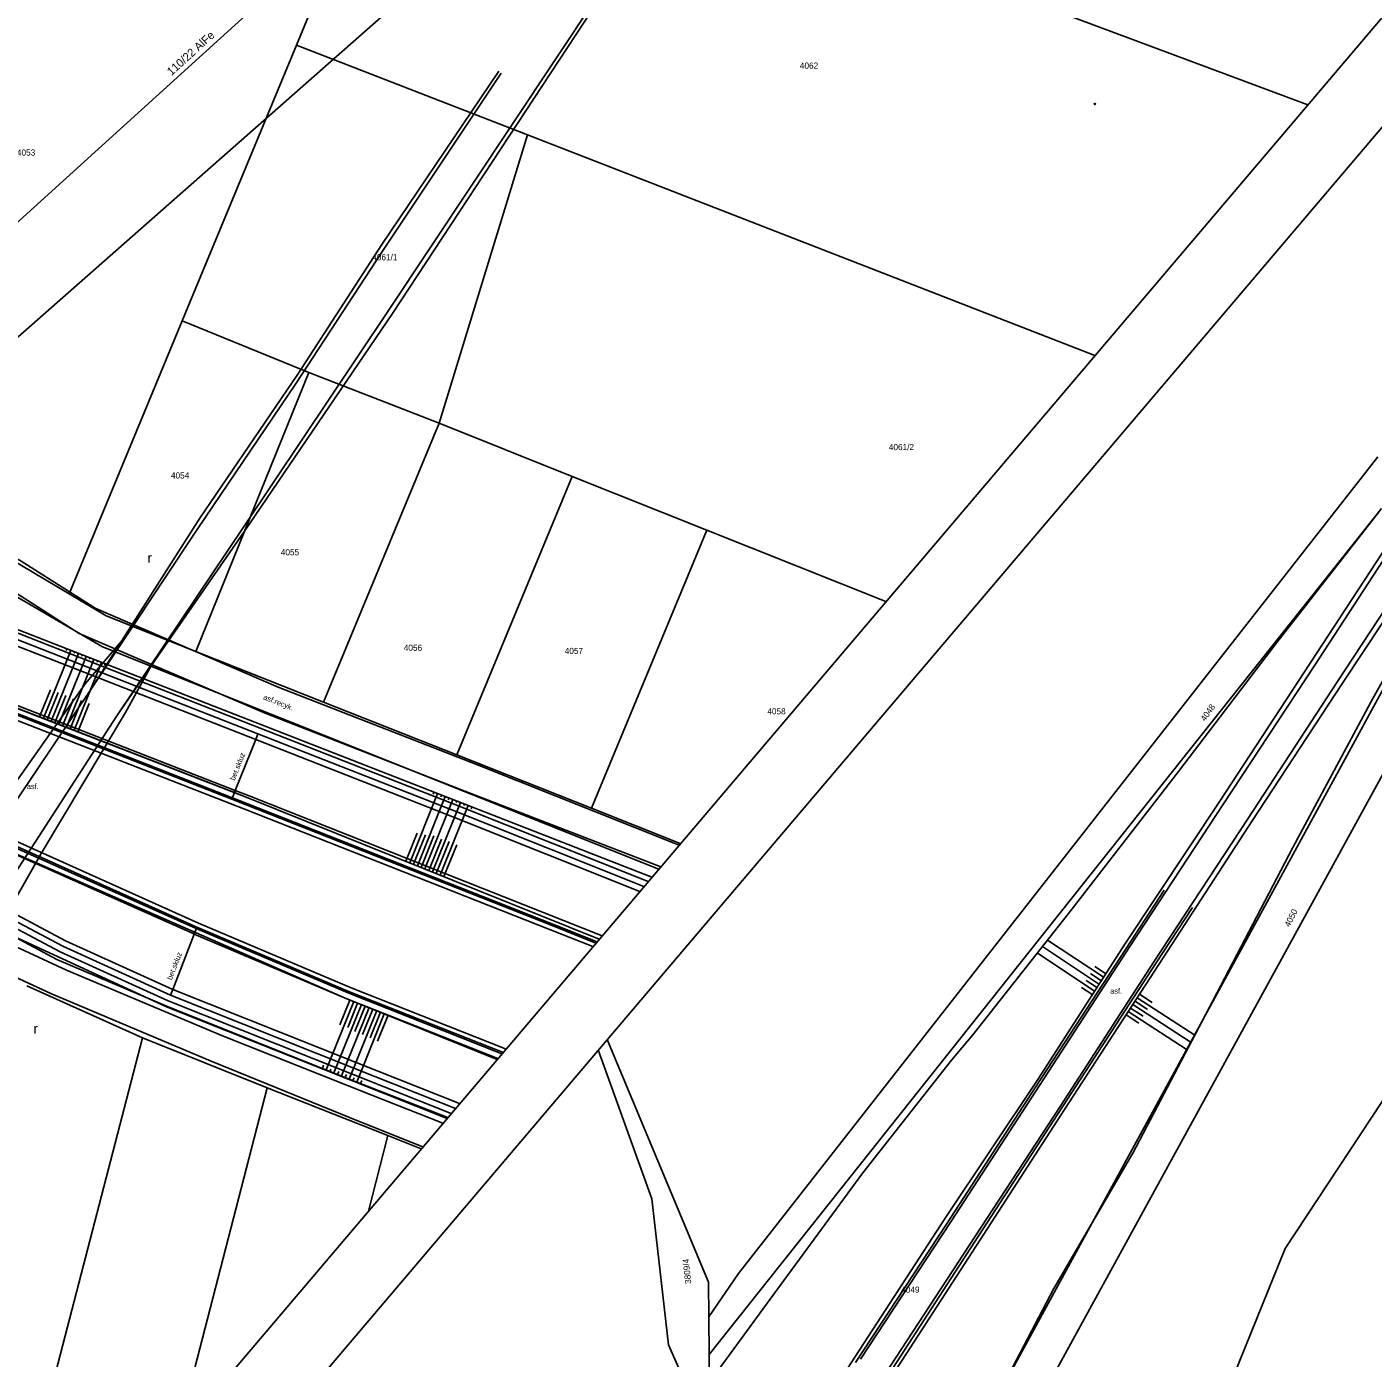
# Model space of a CAD drawing. Extents: x -540150 to -533593, y -1185082 to -1180066.
# Drawn here: x -535913.7 to -535749.9, y -1182253.5 to -1182091.5 of the extents above; entities that cross this region are included whole.
import ezdxf

# ---------------------------------------------------------------- set-up
doc = ezdxf.new("R2010")
doc.units = 0
for name, color, linetype in [('KN_HRAN_PARCEL', 7, 'Continuous'), ('KN_PARC_Č', 7, 'Continuous'), ('KN_VKP_HRAN_', 7, 'Continuous'), ('rámeček', 7, 'Continuous'), ('Vrstva 1', 7, 'Continuous'), ('Vrstva 10', 7, 'Continuous'), ('Vrstva 11', 7, 'Continuous'), ('Vrstva 14', 7, 'Continuous'), ('Vrstva 15', 7, 'Continuous'), ('Vrstva 2', 7, 'Continuous'), ('Vrstva 20', 7, 'Continuous'), ('Vrstva 36', 7, 'Continuous'), ('Vrstva 40', 7, 'Continuous'), ('Vrstva 7', 7, 'Continuous'), ('Vrstva 9', 7, 'Continuous')]:
    doc.layers.add(name, color=color, linetype=linetype)

msp = doc.modelspace()

# ---------------------------------------------------------------- linework, layer by layer
at = {"layer": 'KN_HRAN_PARCEL'}
for p, q in [((-535880.91, -1182093.7), (-535870.92, -1182069.58)), ((-535757.83, -1182100.96), (-535840, -1182070.27)), ((-535894.81, -1182127.25), (-535880.91, -1182093.7)), ((-535880.91, -1182093.7), (-535852.81, -1182104.62)), ((-535863.54, -1182139.72), (-535852.81, -1182104.62)), ((-535852.81, -1182104.62), (-535783.74, -1182131.47)), ((-535908.58, -1182160.48), (-535894.81, -1182127.25)), ((-535879.39, -1182133.54), (-535894.81, -1182127.25)), ((-535893.16, -1182167.48), (-535879.39, -1182133.54)), ((-535863.54, -1182139.72), (-535879.39, -1182133.54)), ((-535877.61, -1182173.66), (-535863.54, -1182139.72)), ((-535847.36, -1182146.19), (-535863.54, -1182139.72)), ((-535749.31, -1182143.79), (-535827.09, -1182243.2)), ((-535933.35, -1182145.76), (-535908.58, -1182160.48)), ((-535861.39, -1182180.09), (-535847.36, -1182146.19)), ((-535830.97, -1182152.73), (-535847.36, -1182146.19)), ((-535904.51, -1182166.94), (-535936.09, -1182148.54)), ((-535748.84, -1182150.09), (-535830.7, -1182253.04)), ((-535830.97, -1182152.73), (-535845.01, -1182186.58)), ((-535809.18, -1182161.43), (-535830.97, -1182152.73)), ((-535817.24, -1182297.91), (-535739.45, -1182155.18)), ((-535815.5, -1182304.28), (-535735.44, -1182158.26)), ((-535908.58, -1182160.48), (-535904.09, -1182163.15)), ((-535904.09, -1182163.15), (-535893.16, -1182167.48)), ((-535836.82, -1182193.98), (-535904.51, -1182166.94)), ((-535893.16, -1182167.48), (-535877.61, -1182173.66)), ((-535877.61, -1182173.66), (-535861.39, -1182180.09)), ((-535861.39, -1182180.09), (-535845.01, -1182186.58)), ((-535845.01, -1182186.58), (-535834.19, -1182190.88)), ((-535917.52, -1182201.14), (-535896.74, -1182210.76)), ((-535899.65, -1182214.53), (-535913.75, -1182208.2)), ((-535896.74, -1182210.76), (-535862.59, -1182224.33)), ((-535919.62, -1182291.48), (-535899.65, -1182214.53)), ((-535884.49, -1182220.59), (-535899.65, -1182214.53)), ((-535830.78, -1182244.25), (-535843.1, -1182214.72)), ((-535837.65, -1182234.13), (-535844.18, -1182215.99)), ((-535745.14, -1182216.75), (-535760.55, -1182240.16)), ((-535895.44, -1182263.01), (-535884.49, -1182220.59)), ((-535869.78, -1182226.4), (-535884.49, -1182220.59)), ((-535872.16, -1182235.6), (-535869.78, -1182226.4)), ((-535865.72, -1182228.01), (-535869.78, -1182226.4)), ((-535835.64, -1182251.88), (-535837.65, -1182234.13)), ((-535760.55, -1182240.16), (-535789.6, -1182311.72)), ((-535827.09, -1182243.2), (-535830.74, -1182248.49)), ((-535830.74, -1182248.49), (-535830.78, -1182244.25)), ((-535830.74, -1182248.49), (-535830.7, -1182253.04)), ((-535832.59, -1182258.77), (-535835.64, -1182251.88)), ((-535830.7, -1182253.04), (-535830.67, -1182256.16))]:
    msp.add_line(p, q, dxfattribs=at)
at = {"layer": 'KN_VKP_HRAN_'}
for p, q in [((-535925.53, -1182170.33), (-535886.82, -1182185.29)), ((-535886.82, -1182185.29), (-535844.06, -1182202.5)), ((-535874.78, -1182209.78), (-535919.56, -1182190.15)), ((-535856.5, -1182217.16), (-535874.78, -1182209.78))]:
    msp.add_line(p, q, dxfattribs=at)
at = {"layer": 'rámeček'}
msp.add_lwpolyline([(-536738.71, -1183256.04), (-536957.47, -1183070.27), (-535604.64, -1181477.18), (-535385.87, -1181662.95)], close=True, dxfattribs=at)
msp.add_lwpolyline([(-535379.29, -1181668.54), (-536732.12, -1183261.63), (-536513.36, -1183447.4), (-535160.52, -1181854.31)], dxfattribs=at)
at = {"layer": 'Vrstva 1'}
for points in [[(-535558.37, -1181516.47), (-535557.88, -1181544.08), (-535587.84, -1181626.35), (-535619.52, -1181709.12), (-535651.77, -1181794.03), (-535681.12, -1181869.54), (-535710.09, -1181945.05), (-535783.95, -1182011.48), (-535866.19, -1182086.36), (-535938.34, -1182149.87), (-536013.11, -1182218.39), (-536091.77, -1182289.3), (-536171.39, -1182361.64), (-536250.64, -1182434.05), (-536331.09, -1182507.05), (-536410.34, -1182579.17), (-536496.48, -1182657.64), (-536561.1, -1182716.88), (-536627.07, -1182777.54), (-536686.64, -1182832.24), (-536719.16, -1182861.03)], [(-536097.51, -1182281.3), (-536020.22, -1182211.02), (-535949.21, -1182146.34), (-535873.11, -1182077.36)]]:
    msp.add_lwpolyline(points, dxfattribs=at)
at = {"layer": 'Vrstva 10'}
for p, q in [((-535757.06, -1182169.28), (-535746.08, -1182152.46)), ((-535743.23, -1182154.4), (-535754.19, -1182171.15)), ((-535768.08, -1182186.05), (-535757.06, -1182169.28)), ((-535754.19, -1182171.15), (-535765.12, -1182187.88)), ((-535924.54, -1182172.12), (-535887.32, -1182186.63)), ((-535892.82, -1182200.55), (-535929.24, -1182184.22)), ((-535887.32, -1182186.63), (-535850, -1182201.36)), ((-535779.49, -1182203.42), (-535768.08, -1182186.05)), ((-535765.12, -1182187.88), (-535776.54, -1182205.28)), ((-535874.24, -1182208.42), (-535892.82, -1182200.55)), ((-535850, -1182201.36), (-535844.83, -1182203.42)), ((-535790.4, -1182220.19), (-535779.49, -1182203.42)), ((-535776.54, -1182205.28), (-535787.87, -1182222.75)), ((-535855.68, -1182215.77), (-535874.24, -1182208.42)), ((-535855.41, -1182215.88), (-535855.68, -1182215.77)), ((-535801.27, -1182236.9), (-535790.4, -1182220.19)), ((-535787.87, -1182222.75), (-535798.34, -1182238.74)), ((-535812.27, -1182253.62), (-535801.27, -1182236.9)), ((-535798.34, -1182238.74), (-535809.3, -1182255.5))]:
    msp.add_line(p, q, dxfattribs=at)
at = {"layer": 'Vrstva 11'}
for p, q in [((-535930.05, -1182159.33), (-535908.2, -1182167.86)), ((-535930.59, -1182160.73), (-535908.75, -1182169.25)), ((-535883.13, -1182171.82), (-535905.33, -1182162.26)), ((-535907.37, -1182165.29), (-535884.74, -1182175.02)), ((-535908.2, -1182167.86), (-535885.32, -1182176.81)), ((-535908.75, -1182169.25), (-535885.87, -1182178.21)), ((-535858.89, -1182181.3), (-535883.13, -1182171.82)), ((-535884.74, -1182175.02), (-535860.43, -1182184.51)), ((-535885.32, -1182176.81), (-535861.12, -1182186.32)), ((-535885.87, -1182178.21), (-535861.67, -1182187.71)), ((-535834.94, -1182190.82), (-535858.89, -1182181.3)), ((-535893.04, -1182201.03), (-535929.51, -1182184.74)), ((-535860.43, -1182184.51), (-535836.58, -1182193.7)), ((-535849.8, -1182200.86), (-535887.04, -1182186.17)), ((-535861.12, -1182186.32), (-535838.11, -1182195.5)), ((-535861.67, -1182187.71), (-535839.13, -1182196.71)), ((-535834.33, -1182191.05), (-535834.94, -1182190.82)), ((-535920.59, -1182196.58), (-535909.02, -1182202.71)), ((-535908.91, -1182206.27), (-535927.03, -1182197.88)), ((-535921.31, -1182197.9), (-535909.68, -1182204.06)), ((-535928.67, -1182200.79), (-535910.74, -1182209.18)), ((-535909.02, -1182202.71), (-535895.96, -1182208.62)), ((-535909.68, -1182204.06), (-535896.55, -1182210)), ((-535889.9, -1182214.26), (-535908.91, -1182206.27)), ((-535895.96, -1182208.62), (-535873.65, -1182217.52)), ((-535910.74, -1182209.18), (-535891.28, -1182217.34)), ((-535896.55, -1182210), (-535874.21, -1182218.91)), ((-535855.83, -1182216.28), (-535874.46, -1182208.92)), ((-535871.73, -1182221.51), (-535889.9, -1182214.26)), ((-535891.28, -1182217.34), (-535873.35, -1182224.68)), ((-535873.65, -1182217.52), (-535861.06, -1182222.52)), ((-535874.21, -1182218.91), (-535862.08, -1182223.73)), ((-535863.08, -1182224.91), (-535871.73, -1182221.51)), ((-535873.35, -1182224.68), (-535865.53, -1182227.79))]:
    msp.add_line(p, q, dxfattribs=at)
for points in [[(-535905.33, -1182162.26), (-535914.43, -1182156.5), (-535923.75, -1182151.09), (-535933.26, -1182146.02), (-535940, -1182142.69)], [(-535907.37, -1182165.29), (-535916.21, -1182159.61), (-535925.26, -1182154.27), (-535934.5, -1182149.28), (-535941.27, -1182145.92)], [(-535887.04, -1182186.17), (-535888.79, -1182185.48), (-535924.46, -1182171.53)], [(-535874.46, -1182208.92), (-535893.03, -1182201.03), (-535893.04, -1182201.03)], [(-535844.47, -1182202.99), (-535849.8, -1182200.86)], [(-535855.77, -1182216.3), (-535855.83, -1182216.28)]]:
    msp.add_lwpolyline(points, dxfattribs=at)
at = {"layer": 'Vrstva 14'}
for p, q in [((-535869.21, -1182126.34), (-535837.2, -1182077.66)), ((-535837.91, -1182078.12), (-535869.78, -1182126.11)), ((-535856.28, -1182096.87), (-535870.52, -1182117.96)), ((-535870.44, -1182118.77), (-535856, -1182097.09)), ((-535870.52, -1182117.96), (-535880.74, -1182133.73)), ((-535881.05, -1182134.97), (-535870.44, -1182118.77)), ((-535887.33, -1182152.98), (-535869.21, -1182126.34)), ((-535869.78, -1182126.11), (-535887.29, -1182152.24)), ((-535892.92, -1182152.52), (-535881.05, -1182134.97)), ((-535880.74, -1182133.73), (-535892.68, -1182151.26)), ((-535749.07, -1182150.41), (-535761.57, -1182166.39)), ((-535905.95, -1182172.11), (-535892.92, -1182152.52)), ((-535887.29, -1182152.24), (-535902.79, -1182175.31)), ((-535757.53, -1182168.92), (-535746.52, -1182152.11)), ((-535742.66, -1182154.81), (-535753.67, -1182171.48)), ((-535750.13, -1182173.67), (-535740.48, -1182156.18)), ((-535930.32, -1182160.03), (-535908.48, -1182168.55)), ((-535902.22, -1182166.24), (-535906.63, -1182171.42)), ((-535761.57, -1182166.39), (-535773.56, -1182182.09)), ((-535908.48, -1182168.55), (-535885.6, -1182177.51)), ((-535901.71, -1182174.93), (-535898.6, -1182169.25)), ((-535768.53, -1182185.73), (-535757.53, -1182168.92)), ((-535906.63, -1182171.42), (-535918.43, -1182188.15)), ((-535917.15, -1182188.74), (-535905.95, -1182172.11)), ((-535753.67, -1182171.48), (-535764.58, -1182188.12)), ((-535759.62, -1182191.37), (-535750.13, -1182173.67)), ((-535902.79, -1182175.31), (-535913.18, -1182191.4)), ((-535911.97, -1182192.1), (-535901.71, -1182174.93)), ((-535885.6, -1182177.51), (-535861.39, -1182187.02)), ((-535773.56, -1182182.09), (-535786.49, -1182198.83)), ((-535929.86, -1182185.65), (-535893.41, -1182201.87)), ((-535888.79, -1182185.48), (-535888.46, -1182184.65)), ((-535888.46, -1182184.65), (-535888.37, -1182184.42)), ((-535779.99, -1182202.99), (-535768.53, -1182185.73)), ((-535861.39, -1182187.02), (-535838.62, -1182196.1)), ((-535764.58, -1182188.12), (-535775.94, -1182205.59)), ((-535913.18, -1182191.4), (-535924.1, -1182208.15)), ((-535921.92, -1182209.52), (-535911.97, -1182192.1)), ((-535769.37, -1182210.02), (-535759.62, -1182191.37)), ((-535920.95, -1182197.24), (-535909.35, -1182203.38)), ((-535910.09, -1182204.98), (-535921.81, -1182198.74)), ((-535786.49, -1182198.83), (-535798.6, -1182214.17)), ((-535893.36, -1182201.89), (-535893.03, -1182201.03)), ((-535909.35, -1182203.38), (-535896.26, -1182209.31)), ((-535790.69, -1182219.6), (-535779.99, -1182202.99)), ((-535896.82, -1182210.64), (-535910.09, -1182204.98)), ((-535775.94, -1182205.59), (-535787.41, -1182223.24)), ((-535896.26, -1182209.31), (-535873.93, -1182218.21)), ((-535874.78, -1182209.78), (-535856.41, -1182217.05)), ((-535779.1, -1182228.55), (-535769.37, -1182210.02)), ((-535874.48, -1182219.55), (-535896.82, -1182210.64)), ((-535798.6, -1182214.17), (-535801.17, -1182217.23)), ((-535873.93, -1182218.21), (-535861.57, -1182223.13)), ((-535801.17, -1182217.23), (-535811.98, -1182230.95)), ((-535862.49, -1182224.21), (-535874.48, -1182219.55)), ((-535801.96, -1182236.48), (-535790.69, -1182219.6)), ((-535787.41, -1182223.24), (-535797.7, -1182239.09)), ((-535788.73, -1182245.02), (-535779.1, -1182228.55)), ((-535811.98, -1182230.95), (-535822.95, -1182245.89)), ((-535811.98, -1182230.95), (-535822.95, -1182245.89)), ((-535812.86, -1182253.27), (-535801.96, -1182236.48)), ((-535797.7, -1182239.09), (-535808.62, -1182255.94)), ((-535822.95, -1182245.89), (-535833.31, -1182260.05)), ((-535798.05, -1182262.85), (-535788.73, -1182245.02)), ((-535823.28, -1182269.26), (-535812.86, -1182253.27)), ((-535823.28, -1182269.26), (-535812.86, -1182253.27))]:
    msp.add_line(p, q, dxfattribs=at)
for points in [[(-535892.68, -1182151.26), (-535902.22, -1182166.24), (-535905.95, -1182172.11)], [(-535902.79, -1182175.31), (-535898.6, -1182169.25), (-535887.33, -1182152.98)], [(-535961.3, -1182156.4), (-535933.14, -1182167.32), (-535888.46, -1182184.65), (-535886.82, -1182185.29)], [(-535929.14, -1182159.27), (-535837.64, -1182194.95)], [(-535888.37, -1182184.42), (-535885.87, -1182178.21), (-535885.6, -1182177.51)], [(-535844.05, -1182202.5), (-535886.82, -1182185.29)], [(-535896.26, -1182209.31), (-535895.96, -1182208.62), (-535893.36, -1182201.89)], [(-535893.41, -1182201.87), (-535893.36, -1182201.89), (-535874.78, -1182209.78)]]:
    msp.add_lwpolyline(points, dxfattribs=at)
at = {"layer": 'Vrstva 15'}
for p, q in [((-535911.72, -1182175.63), (-535908.39, -1182167.37)), ((-535910.78, -1182175.99), (-535907.45, -1182167.74)), ((-535908.93, -1182167.38), (-535908.85, -1182167.19)), ((-535907.98, -1182167.71), (-535907.92, -1182167.56)), ((-535909.85, -1182176.36), (-535906.52, -1182168.1)), ((-535908.92, -1182176.72), (-535905.59, -1182168.46)), ((-535907.99, -1182177.08), (-535904.66, -1182168.83)), ((-535907.05, -1182168.08), (-535906.99, -1182167.92)), ((-535906.11, -1182168.42), (-535906.06, -1182168.28)), ((-535905.19, -1182168.8), (-535905.13, -1182168.65)), ((-535904.27, -1182169.19), (-535904.19, -1182169.01)), ((-535912.18, -1182175.45), (-535910.85, -1182172.15)), ((-535911.25, -1182175.81), (-535909.9, -1182172.47)), ((-535910.32, -1182176.17), (-535908.98, -1182172.86)), ((-535909.39, -1182176.54), (-535908.06, -1182173.25)), ((-535908.45, -1182176.9), (-535907.06, -1182173.44)), ((-535907.52, -1182177.26), (-535906.14, -1182173.82)), ((-535867.13, -1182193.21), (-535863.73, -1182184.78)), ((-535866.2, -1182193.59), (-535862.8, -1182185.14)), ((-535865.28, -1182193.96), (-535861.87, -1182185.51)), ((-535864.35, -1182194.33), (-535860.94, -1182185.87)), ((-535864.29, -1182184.84), (-535864.2, -1182184.6)), ((-535863.36, -1182185.19), (-535863.27, -1182184.96)), ((-535862.43, -1182185.55), (-535862.33, -1182185.32)), ((-535861.48, -1182185.88), (-535861.4, -1182185.69)), ((-535863.42, -1182194.71), (-535860, -1182186.23)), ((-535860.55, -1182186.25), (-535860.47, -1182186.05)), ((-535859.63, -1182186.65), (-535859.54, -1182186.41)), ((-535867.6, -1182193.03), (-535866.22, -1182189.6)), ((-535866.67, -1182193.4), (-535865.22, -1182189.8)), ((-535865.74, -1182193.77), (-535864.19, -1182189.94)), ((-535864.81, -1182194.15), (-535863.27, -1182190.32)), ((-535863.89, -1182194.52), (-535862.32, -1182190.63)), ((-535862.96, -1182194.89), (-535861.4, -1182191.04)), ((-535783.28, -1182207.95), (-535790.11, -1182203.41)), ((-535782.72, -1182207.11), (-535789.48, -1182202.63)), ((-535783.83, -1182208.78), (-535790.73, -1182204.2)), ((-535783, -1182207.53), (-535784.26, -1182206.69)), ((-535782.45, -1182206.7), (-535783.72, -1182205.85)), ((-535784.11, -1182209.2), (-535785.34, -1182208.38)), ((-535783.55, -1182208.36), (-535784.8, -1182207.53)), ((-535877.3, -1182218.42), (-535873.94, -1182210.11)), ((-535876.37, -1182218.79), (-535873.01, -1182210.48)), ((-535875.62, -1182212.93), (-535874.41, -1182209.92)), ((-535874.67, -1182213.24), (-535873.48, -1182210.29)), ((-535779.11, -1182210.47), (-535772.03, -1182215.08)), ((-535778.84, -1182210.05), (-535777.31, -1182211.05)), ((-535778.57, -1182209.64), (-535771.56, -1182214.19)), ((-535778.29, -1182209.22), (-535776.76, -1182210.21)), ((-535875.44, -1182219.16), (-535872.08, -1182210.84)), ((-535874.51, -1182219.54), (-535871.15, -1182211.21)), ((-535873.79, -1182213.73), (-535872.55, -1182210.66)), ((-535873.58, -1182219.9), (-535870.22, -1182211.58)), ((-535872.87, -1182214.13), (-535871.62, -1182211.03)), ((-535871.94, -1182214.51), (-535870.69, -1182211.4)), ((-535871.03, -1182214.91), (-535869.76, -1182211.76)), ((-535779.93, -1182211.73), (-535778.4, -1182212.73)), ((-535779.66, -1182211.31), (-535772.5, -1182215.97)), ((-535779.38, -1182210.89), (-535777.85, -1182211.89)), ((-535877.76, -1182218.24), (-535877.61, -1182217.86)), ((-535876.83, -1182218.61), (-535876.71, -1182218.32)), ((-535875.9, -1182218.98), (-535875.76, -1182218.63)), ((-535874.97, -1182219.35), (-535874.83, -1182218.99)), ((-535874.04, -1182219.72), (-535873.91, -1182219.39)), ((-535873.11, -1182220.08), (-535872.97, -1182219.72))]:
    msp.add_line(p, q, dxfattribs=at)
at = {"layer": 'Vrstva 20'}
for radius in [0.075, 0.0204]:
    msp.add_circle((-535783.73, -1182100.86), radius, dxfattribs=at)
at = {"layer": 'Vrstva 7'}
for points in [[(-535886.68, -1182185.08), (-535888.37, -1182184.42), (-535933.02, -1182167.01), (-535961.16, -1182156.05)], [(-535843.72, -1182202.11), (-535886.68, -1182185.08)]]:
    msp.add_lwpolyline(points, dxfattribs=at)
at = {"layer": 'Vrstva 9'}
for p, q in [((-535886.97, -1182185.98), (-535924.39, -1182171.35)), ((-535929.58, -1182184.93), (-535893.12, -1182201.21)), ((-535849.72, -1182200.68), (-535886.97, -1182185.98)), ((-535780, -1182203.75), (-535775.29, -1182196.54)), ((-535771.86, -1182198.66), (-535776.27, -1182205.38)), ((-535893.12, -1182201.21), (-535874.54, -1182209.1)), ((-535844.33, -1182202.83), (-535849.72, -1182200.68)), ((-535790.87, -1182220.41), (-535780, -1182203.75)), ((-535776.27, -1182205.38), (-535787.66, -1182222.9)), ((-535874.54, -1182209.1), (-535855.91, -1182216.46)), ((-535801.81, -1182237.21), (-535790.87, -1182220.41)), ((-535787.66, -1182222.9), (-535797.94, -1182238.7)), ((-535812.87, -1182254.02), (-535801.81, -1182237.21)), ((-535797.94, -1182238.7), (-535808.78, -1182255.4))]:
    msp.add_line(p, q, dxfattribs=at)

# ---------------------------------------------------------------- texts
at = {"layer": 'KN_PARC_Č'}
for s, p in [('4062', (-535819.64, -1182096.56)), ('4053', (-535914.94, -1182107.14)), ('4061/1', (-535871.69, -1182119.88)), ('4061/2', (-535808.81, -1182142.99)), ('4054', (-535896.19, -1182146.44)), ('4055', (-535882.82, -1182155.79)), ('4056', (-535867.85, -1182167.42)), ('4057', (-535848.26, -1182167.8)), ('4058', (-535823.6, -1182175.15)), ('4049', (-535807.31, -1182245.54))]:
    msp.add_text(s, height=0.75, dxfattribs=at).set_placement(p)
for s, rotation, p in [('4048', 55, (-535770.32, -1182176.06)), ('4050', 63, (-535760.04, -1182201.08)), ('3809/4', 96, (-535832.85, -1182244.43))]:
    msp.add_text(s, height=0.75, rotation=rotation, dxfattribs=at).set_placement(p)
at = {"layer": 'Vrstva 2'}
msp.add_text('110/22 AlFe', height=1, rotation=42.191, dxfattribs=at).set_placement((-535896.13, -1182097.47))
at = {"layer": 'Vrstva 36'}
for p in [(-535899.04, -1182156.7), (-535912.92, -1182214)]:
    msp.add_text('r', height=1.2, dxfattribs=at).set_placement(p)
at = {"layer": 'Vrstva 40'}
for s, rotation, p in [('asf.recyk.', 338.6659, (-535885.01, -1182173.3)), ('bet.skluz', 68.1713, (-535888.44, -1182183.26)), ('bet.skluz', 68.6767, (-535896.1, -1182207.54))]:
    msp.add_text(s, height=0.65, rotation=rotation, dxfattribs=at).set_placement(p)
for p in [(-535913.73, -1182184.23), (-535781.87, -1182209.14)]:
    msp.add_text('asf.', height=0.65, dxfattribs=at).set_placement(p)

doc.saveas('drawing.dxf')
